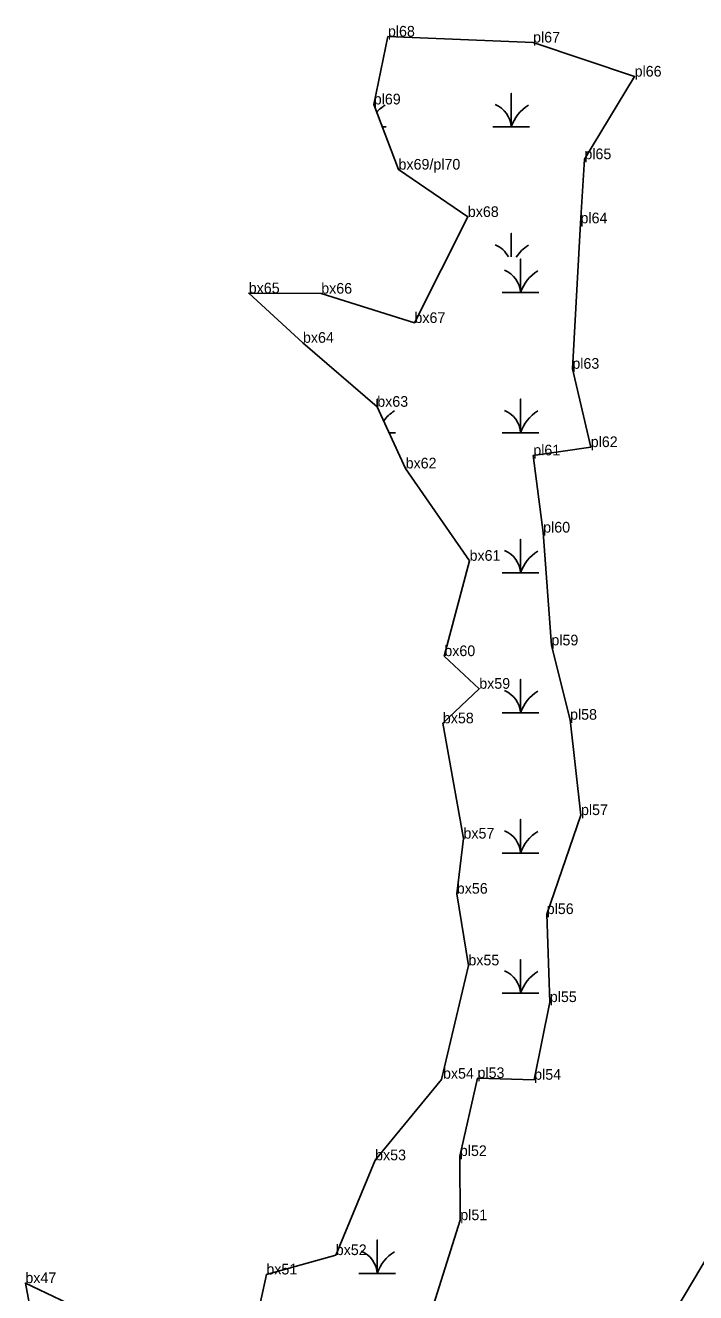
# Model space of a CAD drawing. Extents: x 2072529 to 2268796, y 436423 to 470406.
# Drawn here: x 2233960 to 2234274, y 438303 to 438898 of the extents above; entities that cross this region are included whole.
import ezdxf

# ---------------------------------------------------------------- set-up
doc = ezdxf.new("R2010")
doc.units = 0
for name, color, linetype in [('Exist Environmental Wetland Boundary Cogo Comment', 7, 'Continuous'), ('Exist Environmental Wetland Boundary Cogo Point CELL', 7, 'Continuous'), ('Old_Level_20', 7, 'Continuous')]:
    doc.layers.add(name, color=color, linetype=linetype)

msp = doc.modelspace()

# ---------------------------------------------------------------- linework, layer by layer
at = {"layer": 'Exist Environmental Wetland Boundary Cogo Point CELL'}
for points in [[(2234179.08, 438850.33), (2234187.68, 438850.33), (2234187.68, 438866.11), (2234187.68, 438850.33), (2234196.28, 438850.33)], [(2234127.17, 438850.33), (2234129.03, 438850.33)], [(2234187.68, 438789.26), (2234187.68, 438800.31), (2234187.68, 438789.26)], [(2234183.48, 438772.53), (2234192.08, 438772.53), (2234192.08, 438788.31), (2234192.08, 438772.53), (2234200.68, 438772.53)], [(2234124.83, 438718.82), (2234124.83, 438722.51), (2234124.83, 438718.82)], [(2234183.48, 438706.73), (2234192.08, 438706.73), (2234192.08, 438722.51), (2234192.08, 438706.73), (2234200.68, 438706.73)], [(2234130.4, 438706.73), (2234133.43, 438706.73)], [(2234183.48, 438640.93), (2234192.08, 438640.93), (2234192.08, 438656.71), (2234192.08, 438640.93), (2234200.68, 438640.93)], [(2234183.48, 438575.13), (2234192.08, 438575.13), (2234192.08, 438590.91), (2234192.08, 438575.13), (2234200.68, 438575.13)], [(2234183.48, 438509.33), (2234192.08, 438509.33), (2234192.08, 438525.11), (2234192.08, 438509.33), (2234200.68, 438509.33)], [(2234183.48, 438443.53), (2234192.08, 438443.53), (2234192.08, 438459.31), (2234192.08, 438443.53), (2234200.68, 438443.53)], [(2234116.23, 438311.93), (2234124.83, 438311.93), (2234124.83, 438327.71), (2234124.83, 438311.93), (2234133.43, 438311.93)]]:
    msp.add_lwpolyline(points, dxfattribs=at)
for centre, radius, start, end in [((2234138.67, 438844.27), 19.22, 122.12745, 137.34721), ((2234175.41, 438849.44), 12.3, 4.14034, 67.53497), ((2234205.92, 438844.27), 19.22, 122.12745, 161.62219), ((2234175.41, 438783.64), 12.3, 27.44464, 67.53497), ((2234205.92, 438778.47), 19.22, 122.12745, 146.19575), ((2234179.81, 438771.64), 12.3, 4.14034, 67.53497), ((2234210.32, 438766.47), 19.22, 122.12745, 161.62219), ((2234143.07, 438700.67), 19.22, 122.12745, 142.56512), ((2234179.81, 438705.84), 12.3, 4.14034, 67.53497), ((2234210.32, 438700.67), 19.22, 122.12745, 161.62219), ((2234179.81, 438640.04), 12.3, 4.14034, 67.53497), ((2234210.32, 438634.87), 19.22, 122.12745, 161.62219), ((2234179.81, 438574.24), 12.3, 4.14034, 67.53497), ((2234210.32, 438569.07), 19.22, 122.12745, 161.62219), ((2234179.81, 438508.44), 12.3, 4.14034, 67.53497), ((2234210.32, 438503.27), 19.22, 122.12745, 161.62219), ((2234179.81, 438442.64), 12.3, 4.14034, 67.53497), ((2234210.32, 438437.47), 19.22, 122.12745, 161.62219), ((2234112.56, 438311.04), 12.3, 4.14034, 67.53497), ((2234143.07, 438305.87), 19.22, 122.12745, 161.62219)]:
    msp.add_arc(centre, radius, start, end, dxfattribs=at)
at = {"layer": 'Old_Level_20'}
for p, q in [((2234129.8, 438892.77), (2234129.8, 438892.77)), ((2234197.92, 438889.97), (2234197.92, 438889.97)), ((2234245.56, 438873.98), (2234245.56, 438873.98)), ((2234123.16, 438860.91), (2234123.16, 438860.91)), ((2234221.98, 438835.19), (2234221.98, 438835.19)), ((2234134.77, 438830.29), (2234134.77, 438830.29)), ((2234167.3, 438808.06), (2234167.3, 438808.06)), ((2234220.16, 438805.08), (2234220.16, 438805.08)), ((2234064.5, 438772.21), (2234064.5, 438772.21)), ((2234098.51, 438772.05), (2234098.51, 438772.05)), ((2234142.25, 438758.28), (2234142.25, 438758.28)), ((2234089.93, 438748.96), (2234089.93, 438748.96)), ((2234216.33, 438736.77), (2234216.33, 438736.77)), ((2234124.79, 438718.92), (2234124.79, 438718.92)), ((2234224.96, 438699.99), (2234224.96, 438699.99)), ((2234198.01, 438696.1), (2234198.01, 438696.1)), ((2234138.11, 438689.97), (2234138.11, 438689.97)), ((2234202.65, 438659.86), (2234202.65, 438659.86)), ((2234168.11, 438646.6), (2234168.11, 438646.6)), ((2234206.5, 438606.87), (2234206.5, 438606.87)), ((2234156.26, 438601.83), (2234156.26, 438601.83)), ((2234172.65, 438586.5), (2234172.65, 438586.5)), ((2234155.58, 438570.28), (2234155.58, 438570.28)), ((2234215.25, 438571.96), (2234215.25, 438571.96)), ((2234220.38, 438527.18), (2234220.38, 438527.18)), ((2234165.25, 438516.15), (2234165.25, 438516.15)), ((2234162.12, 438490.26), (2234162.12, 438490.26)), ((2234204.32, 438480.7), (2234204.32, 438480.7)), ((2234167.55, 438456.6), (2234167.55, 438456.6)), ((2234205.77, 438439.37), (2234205.77, 438439.37)), ((2234155, 438403.07), (2234155, 438403.07)), ((2234171.84, 438403.69), (2234171.84, 438403.69)), ((2234198.43, 438402.89), (2234198.43, 438402.89)), ((2234123.8, 438365.08), (2234123.8, 438365.08)), ((2234163.55, 438367.07), (2234163.55, 438367.07)), ((2234163.75, 438336.95), (2234163.75, 438336.95)), ((2234105.34, 438320.55), (2234105.34, 438320.55)), ((2234072.76, 438311.45), (2234072.76, 438311.45)), ((2233959.69, 438307.4), (2233959.69, 438307.4))]:
    msp.add_line(p, q, dxfattribs=at)
for points in [[(2234059.94, 438252.78), (2234072.76, 438311.45), (2234105.34, 438320.55), (2234123.8, 438365.08), (2234155, 438403.07), (2234167.55, 438456.6), (2234162.12, 438490.26), (2234165.25, 438516.15), (2234155.58, 438570.28), (2234172.65, 438586.5), (2234156.26, 438601.83), (2234168.11, 438646.6), (2234138.11, 438689.97), (2234124.79, 438718.92), (2234089.93, 438748.96), (2234064.5, 438772.21), (2234098.51, 438772.05), (2234142.25, 438758.28), (2234167.3, 438808.06), (2234134.77, 438830.29), (2234123.16, 438860.91), (2234129.8, 438892.77), (2234197.92, 438889.97), (2234245.56, 438873.98), (2234221.98, 438835.19), (2234220.16, 438805.08), (2234216.33, 438736.77), (2234224.96, 438699.99), (2234198.01, 438696.1), (2234202.65, 438659.86), (2234206.5, 438606.87)], [(2234206.5, 438606.87), (2234215.25, 438571.96), (2234220.38, 438527.18), (2234204.32, 438480.7), (2234205.77, 438439.37), (2234198.43, 438402.89), (2234171.84, 438403.69), (2234163.55, 438367.07), (2234163.75, 438336.95), (2234149.39, 438291.75), (2234133.01, 438274.68), (2234116.86, 438241.33), (2234090.91, 438214.16), (2234094.32, 438184.72), (2234104.51, 438141.53), (2234133.82, 438128.75), (2234182.34, 438154.84), (2234196, 438171.36), (2234239.71, 438238.05), (2234253.57, 438275.93), (2234280.54, 438321.15)], [(2233965.72, 438275.42), (2233959.69, 438307.4), (2233989.31, 438293.23)]]:
    msp.add_lwpolyline(points, dxfattribs=at)

# ---------------------------------------------------------------- texts
at = {"layer": 'Exist Environmental Wetland Boundary Cogo Comment'}
for s, p in [('pl68', (2234129.8, 438892.77)), ('pl67', (2234197.92, 438889.97)), ('pl66', (2234245.56, 438873.98)), ('pl69', (2234123.16, 438860.91)), ('pl65', (2234221.98, 438835.19)), ('bx69/pl70', (2234134.77, 438830.29)), ('bx68', (2234167.3, 438808.06)), ('pl64', (2234220.16, 438805.08)), ('bx65', (2234064.5, 438772.21)), ('bx66', (2234098.51, 438772.05)), ('bx67', (2234142.25, 438758.28)), ('bx64', (2234089.93, 438748.96)), ('pl63', (2234216.33, 438736.77)), ('bx63', (2234124.79, 438718.92)), ('pl62', (2234224.96, 438699.99)), ('pl61', (2234198.01, 438696.1)), ('bx62', (2234138.11, 438689.97)), ('pl60', (2234202.65, 438659.86)), ('bx61', (2234168.11, 438646.6)), ('pl59', (2234206.5, 438606.87)), ('bx60', (2234156.26, 438601.83)), ('bx59', (2234172.65, 438586.5)), ('bx58', (2234155.58, 438570.28)), ('pl58', (2234215.25, 438571.96)), ('pl57', (2234220.38, 438527.18)), ('bx57', (2234165.25, 438516.15)), ('bx56', (2234162.12, 438490.26)), ('pl56', (2234204.32, 438480.7)), ('bx55', (2234167.55, 438456.6)), ('pl55', (2234205.77, 438439.37)), ('bx54', (2234155.64, 438403.39)), ('pl53', (2234171.84, 438403.69)), ('pl54', (2234198.43, 438402.89)), ('bx53', (2234123.8, 438365.08)), ('pl52', (2234163.55, 438367.07)), ('pl51', (2234163.75, 438336.95)), ('bx52', (2234105.34, 438320.55)), ('bx51', (2234072.76, 438311.45)), ('bx47', (2233959.69, 438307.4))]:
    msp.add_text(s, height=5, dxfattribs=at).set_placement(p)

doc.saveas('drawing.dxf')
